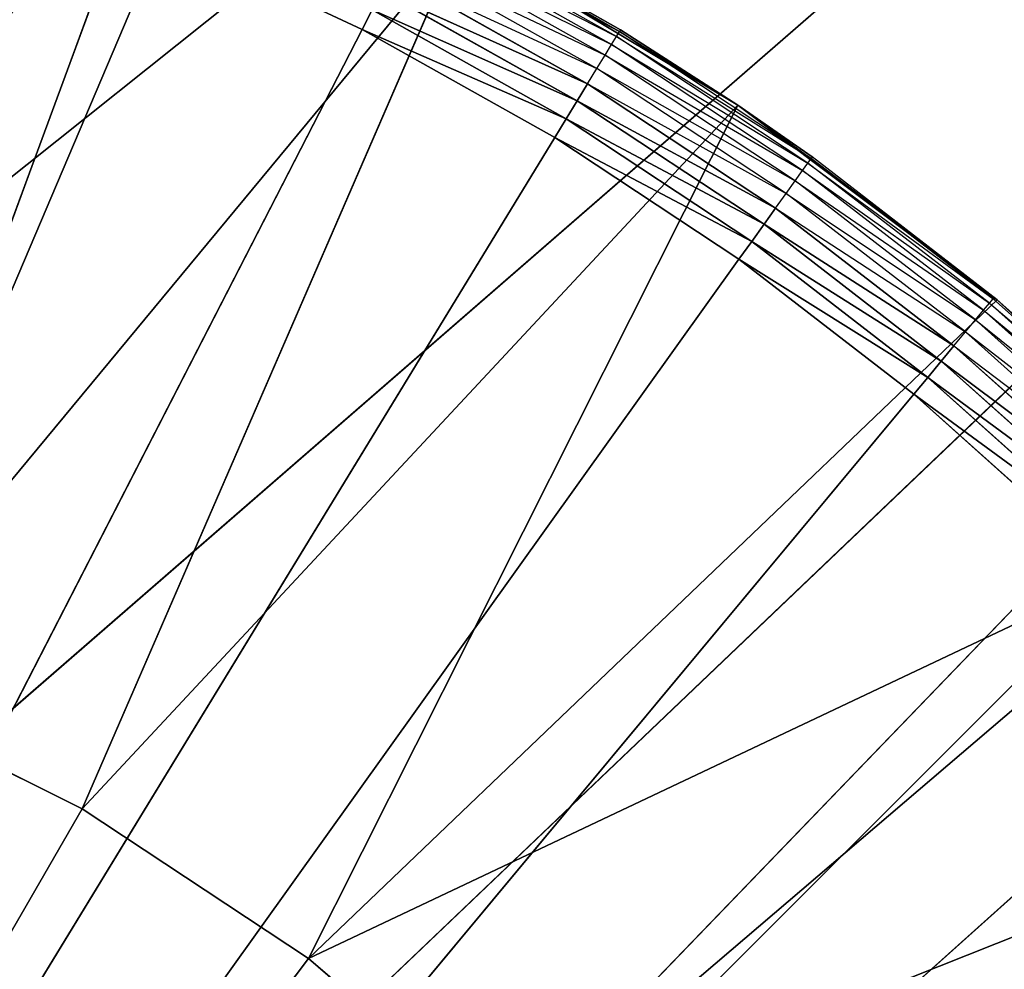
# Model space of a CAD drawing. Header units: centimetres. Extents: x 0.1 to 22.3, y 0.1 to 22.3.
# Tile 599 of 632: x 20.953 to 21.109, y 21.043 to 21.194. Entities that reach past the tile are written whole.
import ezdxf

# ---------------------------------------------------------------- set-up
doc = ezdxf.new("R2010")
doc.units = ezdxf.units.CM
doc.header["$LTSCALE"] = 2.54
doc.layers.get('0').update_dxf_attribs({"true_color": 0xff5454})

# ---------------------------------------------------------------- blocks, each defined once
blk = doc.blocks.new('Kosz na _mieci DELLA.STL')
at = {"color": 0}
for p, q in [((19.1795, 19.75549, 47.35), (22.13747, 22.1158, 47.35)), ((19.1795, 19.75549, 47.35), (22.13747, 22.1158, 47.35)), ((19.1795, 19.75549, 47.25), (22.13747, 22.1158, 47.25)), ((19.1795, 19.75549, 47.25), (22.13747, 22.1158, 47.25)), ((19.33747, 19.68183, 47.35), (22.13747, 22.1158, 47.35)), ((19.33747, 19.68183, 47.35), (22.13747, 22.1158, 47.35)), ((19.33747, 19.68183, 47.25), (22.13747, 22.1158, 47.25)), ((19.33747, 19.68183, 47.25), (22.13747, 22.1158, 47.25)), ((19.48026, 19.58185, 47.35), (22.13747, 22.1158, 47.35)), ((19.48026, 19.58185, 47.35), (22.13747, 22.1158, 47.35)), ((19.48026, 19.58185, 47.25), (22.13747, 22.1158, 47.25)), ((19.48026, 19.58185, 47.25), (22.13747, 22.1158, 47.25)), ((0.63747, 0.6158, 15.75), (21.83747, 21.8158, 15.75)), ((0.63747, 0.6158, 15.75), (21.83747, 21.8158, 15.75)), ((20.97584, 21.22896, 15.75), (20.9239, 21.08812, 15.75)), ((20.97584, 21.22896, 15.75), (20.9239, 21.08812, 15.75)), ((21.04779, 21.19234, 15.56653), (21.01596, 21.2102, 15.56653)), ((21.04732, 21.19157, 15.56316), (21.01554, 21.2094, 15.56316)), ((21.01554, 21.2094, 15.56316), (21.04779, 21.19234, 15.56653)), ((20.78747, 20.7658, 15.55), (20.9752, 21.20757, 15.55)), ((20.78747, 20.7658, 15.55), (20.9752, 21.20757, 15.55)), ((21.02246, 21.20714, 15.75), (20.9239, 21.08812, 15.75)), ((21.02246, 21.20714, 15.75), (20.9239, 21.08812, 15.75)), ((21.02246, 21.20714, 15.75), (20.96247, 21.06891, 15.75)), ((21.02246, 21.20714, 15.75), (20.96247, 21.06891, 15.75)), ((20.9752, 21.20757, 15.55), (21.00695, 21.19268, 15.55)), ((20.9752, 21.20757, 15.55), (21.00695, 21.19268, 15.55)), ((21.04655, 21.19031, 15.56), (21.01487, 21.20809, 15.56)), ((21.01487, 21.20809, 15.56), (21.04732, 21.19157, 15.56316)), ((21.02246, 21.20714, 15.57), (21.04779, 21.19234, 15.56653)), ((21.02246, 21.20714, 15.75), (21.04794, 21.1926, 15.57)), ((21.04794, 21.1926, 15.57), (21.02246, 21.20714, 15.57)), ((21.02246, 21.20714, 15.75), (21.04794, 21.1926, 15.57)), ((21.02246, 21.20714, 15.75), (21.0666, 21.18064, 15.75)), ((21.02246, 21.20714, 15.75), (21.0666, 21.18064, 15.75)), ((21.04551, 21.1886, 15.55714), (21.01396, 21.20631, 15.55714)), ((21.01396, 21.20631, 15.55714), (21.04655, 21.19031, 15.56)), ((21.04422, 21.1865, 15.55468), (21.01283, 21.20412, 15.55468)), ((21.01283, 21.20412, 15.55468), (21.04551, 21.1886, 15.55714)), ((21.01152, 21.20158, 15.55268), (21.04422, 21.1865, 15.55468)), ((21.04274, 21.18406, 15.55268), (21.01152, 21.20158, 15.55268)), ((21.04109, 21.18136, 15.55121), (21.01008, 21.19877, 15.55121)), ((21.01008, 21.19877, 15.55121), (21.04274, 21.18406, 15.55268)), ((21.01008, 21.19877, 15.55121), (21.04274, 21.18406, 15.55268)), ((21.04109, 21.18136, 15.55121), (21.01008, 21.19877, 15.55121)), ((21.00695, 21.19268, 15.55), (21.00854, 21.19577, 15.5503)), ((21.00695, 21.19268, 15.55), (21.00854, 21.19577, 15.5503)), ((21.03934, 21.17849, 15.5503), (21.00854, 21.19577, 15.5503)), ((21.00854, 21.19577, 15.5503), (21.04109, 21.18136, 15.55121)), ((21.00854, 21.19577, 15.5503), (21.04109, 21.18136, 15.55121)), ((21.03934, 21.17849, 15.5503), (21.00854, 21.19577, 15.5503)), ((21.00695, 21.19268, 15.55), (20.78747, 20.7658, 15.55)), ((21.00695, 21.19268, 15.55), (20.78747, 20.7658, 15.55)), ((21.00695, 21.19268, 15.55), (21.03753, 21.17552, 15.55)), ((21.00695, 21.19268, 15.55), (21.03753, 21.17552, 15.55)), ((21.00695, 21.19268, 15.55), (21.03934, 21.17849, 15.5503)), ((21.00695, 21.19268, 15.55), (21.03934, 21.17849, 15.5503)), ((21.04655, 21.19031, 15.56), (21.04732, 21.19157, 15.56316)), ((21.04732, 21.19157, 15.56316), (21.04779, 21.19234, 15.56653)), ((21.0777, 21.17146, 15.56316), (21.04732, 21.19157, 15.56316)), ((21.04732, 21.19157, 15.56316), (21.07823, 21.1722, 15.56653)), ((21.04794, 21.1926, 15.57), (21.04779, 21.19234, 15.56653)), ((21.07823, 21.1722, 15.56653), (21.04779, 21.19234, 15.56653)), ((21.04779, 21.19234, 15.56653), (21.0666, 21.18064, 15.57)), ((21.0666, 21.18064, 15.75), (21.04794, 21.1926, 15.57)), ((21.0666, 21.18064, 15.75), (21.04794, 21.1926, 15.57)), ((21.0666, 21.18064, 15.57), (21.04794, 21.1926, 15.57)), ((21.04551, 21.1886, 15.55714), (21.04655, 21.19031, 15.56)), ((21.07684, 21.17027, 15.56), (21.04655, 21.19031, 15.56)), ((21.04655, 21.19031, 15.56), (21.0777, 21.17146, 15.56316)), ((21.04422, 21.1865, 15.55468), (21.04551, 21.1886, 15.55714)), ((21.07568, 21.16864, 15.55714), (21.04551, 21.1886, 15.55714)), ((21.04551, 21.1886, 15.55714), (21.07684, 21.17027, 15.56)), ((21.04274, 21.18406, 15.55268), (21.04422, 21.1865, 15.55468)), ((21.07425, 21.16664, 15.55468), (21.04422, 21.1865, 15.55468)), ((21.04422, 21.1865, 15.55468), (21.07568, 21.16864, 15.55714)), ((21.04109, 21.18136, 15.55121), (21.04274, 21.18406, 15.55268)), ((21.04109, 21.18136, 15.55121), (21.04274, 21.18406, 15.55268)), ((21.04274, 21.18406, 15.55268), (21.07425, 21.16664, 15.55468)), ((21.07259, 21.16431, 15.55268), (21.04274, 21.18406, 15.55268)), ((21.0666, 21.18064, 15.75), (20.96247, 21.06891, 15.75)), ((21.0666, 21.18064, 15.75), (20.96247, 21.06891, 15.75)), ((20.9984, 21.04511, 15.75), (21.0666, 21.18064, 15.75)), ((20.9984, 21.04511, 15.75), (21.0666, 21.18064, 15.75)), ((21.03934, 21.17849, 15.5503), (21.04109, 21.18136, 15.55121)), ((21.03934, 21.17849, 15.5503), (21.04109, 21.18136, 15.55121)), ((21.07075, 21.16174, 15.55121), (21.04109, 21.18136, 15.55121)), ((21.04109, 21.18136, 15.55121), (21.07259, 21.16431, 15.55268)), ((21.04109, 21.18136, 15.55121), (21.07259, 21.16431, 15.55268)), ((21.07075, 21.16174, 15.55121), (21.04109, 21.18136, 15.55121)), ((21.0666, 21.18064, 15.57), (21.07823, 21.1722, 15.56653)), ((21.10777, 21.14974, 15.57), (21.0666, 21.18064, 15.75)), ((21.0666, 21.18064, 15.75), (21.10777, 21.14974, 15.75)), ((21.10777, 21.14974, 15.57), (21.0666, 21.18064, 15.75)), ((21.0784, 21.17245, 15.57), (21.0666, 21.18064, 15.75)), ((21.0666, 21.18064, 15.75), (21.0666, 21.18064, 15.57)), ((21.0666, 21.18064, 15.75), (21.0666, 21.18064, 15.57)), ((21.0784, 21.17245, 15.57), (21.0666, 21.18064, 15.75)), ((21.0784, 21.17245, 15.57), (21.0666, 21.18064, 15.57)), ((21.0666, 21.18064, 15.75), (21.10777, 21.14974, 15.75)), ((21.03753, 21.17552, 15.55), (21.03934, 21.17849, 15.5503)), ((21.03753, 21.17552, 15.55), (21.03934, 21.17849, 15.5503)), ((21.06879, 21.159, 15.5503), (21.03934, 21.17849, 15.5503)), ((21.03934, 21.17849, 15.5503), (21.07075, 21.16174, 15.55121)), ((21.03934, 21.17849, 15.5503), (21.07075, 21.16174, 15.55121)), ((21.06879, 21.159, 15.5503), (21.03934, 21.17849, 15.5503)), ((21.03753, 21.17552, 15.55), (20.78747, 20.7658, 15.55)), ((21.03753, 21.17552, 15.55), (20.78747, 20.7658, 15.55)), ((21.03753, 21.17552, 15.55), (21.06677, 21.15618, 15.55)), ((21.03753, 21.17552, 15.55), (21.06677, 21.15618, 15.55)), ((21.03753, 21.17552, 15.55), (21.06879, 21.159, 15.5503)), ((21.03753, 21.17552, 15.55), (21.06879, 21.159, 15.5503)), ((21.07684, 21.17027, 15.56), (21.0777, 21.17146, 15.56316)), ((21.0777, 21.17146, 15.56316), (21.07823, 21.1722, 15.56653)), ((21.10654, 21.1492, 15.56316), (21.0777, 21.17146, 15.56316)), ((21.0777, 21.17146, 15.56316), (21.10712, 21.14989, 15.56653)), ((21.0784, 21.17245, 15.57), (21.07823, 21.1722, 15.56653)), ((21.10777, 21.14974, 15.57), (21.07823, 21.1722, 15.56653)), ((21.10712, 21.14989, 15.56653), (21.07823, 21.1722, 15.56653)), ((21.10777, 21.14974, 15.57), (21.0784, 21.17245, 15.57)), ((21.07568, 21.16864, 15.55714), (21.07684, 21.17027, 15.56)), ((21.1056, 21.14807, 15.56), (21.07684, 21.17027, 15.56)), ((21.07684, 21.17027, 15.56), (21.10654, 21.1492, 15.56316)), ((21.07425, 21.16664, 15.55468), (21.07568, 21.16864, 15.55714)), ((21.10432, 21.14653, 15.55714), (21.07568, 21.16864, 15.55714)), ((21.07568, 21.16864, 15.55714), (21.1056, 21.14807, 15.56)), ((21.07259, 21.16431, 15.55268), (21.07425, 21.16664, 15.55468)), ((21.10274, 21.14463, 15.55468), (21.07425, 21.16664, 15.55468)), ((21.07425, 21.16664, 15.55468), (21.10432, 21.14653, 15.55714)), ((21.07075, 21.16174, 15.55121), (21.07259, 21.16431, 15.55268)), ((21.07075, 21.16174, 15.55121), (21.07259, 21.16431, 15.55268)), ((21.07259, 21.16431, 15.55268), (21.10274, 21.14463, 15.55468)), ((21.10091, 21.14244, 15.55268), (21.07259, 21.16431, 15.55268)), ((21.06879, 21.159, 15.5503), (21.07075, 21.16174, 15.55121)), ((21.06879, 21.159, 15.5503), (21.07075, 21.16174, 15.55121)), ((21.09889, 21.14001, 15.55121), (21.07075, 21.16174, 15.55121)), ((21.07075, 21.16174, 15.55121), (21.10091, 21.14244, 15.55268)), ((21.07075, 21.16174, 15.55121), (21.10091, 21.14244, 15.55268)), ((21.09889, 21.14001, 15.55121), (21.07075, 21.16174, 15.55121)), ((21.06677, 21.15618, 15.55), (21.06879, 21.159, 15.5503)), ((21.06677, 21.15618, 15.55), (21.06879, 21.159, 15.5503)), ((21.09674, 21.13742, 15.5503), (21.06879, 21.159, 15.5503)), ((21.06879, 21.159, 15.5503), (21.09889, 21.14001, 15.55121)), ((21.06879, 21.159, 15.5503), (21.09889, 21.14001, 15.55121)), ((21.09674, 21.13742, 15.5503), (21.06879, 21.159, 15.5503)), ((20.78747, 20.7658, 15.55), (21.06677, 21.15618, 15.55)), ((20.78747, 20.7658, 15.55), (21.06677, 21.15618, 15.55)), ((21.06677, 21.15618, 15.55), (21.09452, 21.13475, 15.55)), ((21.06677, 21.15618, 15.55), (21.09452, 21.13475, 15.55)), ((21.06677, 21.15618, 15.55), (21.09674, 21.13742, 15.5503)), ((21.06677, 21.15618, 15.55), (21.09674, 21.13742, 15.5503)), ((21.10777, 21.14974, 15.75), (20.9984, 21.04511, 15.75)), ((21.10777, 21.14974, 15.75), (20.9984, 21.04511, 15.75)), ((21.1056, 21.14807, 15.56), (21.10654, 21.1492, 15.56316)), ((21.10654, 21.1492, 15.56316), (21.10712, 21.14989, 15.56653)), ((21.13367, 21.12488, 15.56316), (21.10654, 21.1492, 15.56316)), ((21.10654, 21.1492, 15.56316), (21.1343, 21.12553, 15.56653)), ((21.10777, 21.14974, 15.57), (21.10712, 21.14989, 15.56653)), ((21.1343, 21.12553, 15.56653), (21.10712, 21.14989, 15.56653)), ((21.10777, 21.14974, 15.57), (21.1343, 21.12553, 15.56653)), ((21.13451, 21.12575, 15.57), (21.10777, 21.14974, 15.75)), ((21.10777, 21.14974, 15.75), (21.14555, 21.11477, 15.75)), ((21.13451, 21.12575, 15.57), (21.10777, 21.14974, 15.75)), ((21.13451, 21.12575, 15.57), (21.10777, 21.14974, 15.57)), ((21.10777, 21.14974, 15.57), (21.10777, 21.14974, 15.75)), ((21.10777, 21.14974, 15.57), (21.10777, 21.14974, 15.75)), ((21.10777, 21.14974, 15.75), (21.14555, 21.11477, 15.75)), ((21.10432, 21.14653, 15.55714), (21.1056, 21.14807, 15.56)), ((21.13265, 21.12382, 15.56), (21.1056, 21.14807, 15.56)), ((21.1056, 21.14807, 15.56), (21.13367, 21.12488, 15.56316)), ((21.10274, 21.14463, 15.55468), (21.10432, 21.14653, 15.55714)), ((21.13126, 21.12238, 15.55714), (21.10432, 21.14653, 15.55714)), ((21.10432, 21.14653, 15.55714), (21.13265, 21.12382, 15.56)), ((21.10091, 21.14244, 15.55268), (21.10274, 21.14463, 15.55468)), ((21.12955, 21.12061, 15.55468), (21.10274, 21.14463, 15.55468)), ((21.10274, 21.14463, 15.55468), (21.13126, 21.12238, 15.55714)), ((21.09889, 21.14001, 15.55121), (21.10091, 21.14244, 15.55268)), ((21.09889, 21.14001, 15.55121), (21.10091, 21.14244, 15.55268)), ((21.10091, 21.14244, 15.55268), (21.12955, 21.12061, 15.55468)), ((21.12757, 21.11855, 15.55268), (21.10091, 21.14244, 15.55268)), ((21.09674, 21.13742, 15.5503), (21.09889, 21.14001, 15.55121)), ((21.09674, 21.13742, 15.5503), (21.09889, 21.14001, 15.55121)), ((21.12538, 21.11628, 15.55121), (21.09889, 21.14001, 15.55121)), ((21.09889, 21.14001, 15.55121), (21.12757, 21.11855, 15.55268)), ((21.09889, 21.14001, 15.55121), (21.12757, 21.11855, 15.55268)), ((21.12538, 21.11628, 15.55121), (21.09889, 21.14001, 15.55121)), ((21.09452, 21.13475, 15.55), (21.09674, 21.13742, 15.5503)), ((21.09452, 21.13475, 15.55), (21.09674, 21.13742, 15.5503)), ((21.12304, 21.11385, 15.5503), (21.09674, 21.13742, 15.5503)), ((21.09674, 21.13742, 15.5503), (21.12538, 21.11628, 15.55121)), ((21.09674, 21.13742, 15.5503), (21.12538, 21.11628, 15.55121)), ((21.12304, 21.11385, 15.5503), (21.09674, 21.13742, 15.5503)), ((21.09452, 21.13475, 15.55), (20.78747, 20.7658, 15.55)), ((21.09452, 21.13475, 15.55), (20.78747, 20.7658, 15.55)), ((21.09452, 21.13475, 15.55), (21.12063, 21.11135, 15.55)), ((21.09452, 21.13475, 15.55), (21.12063, 21.11135, 15.55)), ((21.09452, 21.13475, 15.55), (21.12304, 21.11385, 15.5503)), ((21.09452, 21.13475, 15.55), (21.12304, 21.11385, 15.5503)), ((21.14555, 21.11477, 15.75), (20.9984, 21.04511, 15.75)), ((21.14555, 21.11477, 15.75), (20.9984, 21.04511, 15.75)), ((21.14555, 21.11477, 15.75), (21.03112, 21.01707, 15.75)), ((21.14555, 21.11477, 15.75), (21.03112, 21.01707, 15.75)), ((21.12063, 21.11135, 15.55), (20.78747, 20.7658, 15.55)), ((21.12063, 21.11135, 15.55), (20.78747, 20.7658, 15.55)), ((20.9239, 21.08812, 15.75), (20.96247, 21.06891, 15.75)), ((20.9239, 21.08812, 15.95), (20.96247, 21.06891, 15.95)), ((20.96247, 21.06891, 15.95), (20.9239, 21.08812, 15.75)), ((20.96247, 21.06891, 15.95), (20.9239, 21.08812, 15.75)), ((20.9239, 21.08812, 15.75), (20.96247, 21.06891, 15.75)), ((20.9239, 21.08812, 15.95), (20.96247, 21.06891, 15.95)), ((20.78747, 20.7658, 15.55), (21.14496, 21.08611, 15.55)), ((20.78747, 20.7658, 15.55), (21.14496, 21.08611, 15.55)), ((21.17953, 21.0761, 15.75), (21.03112, 21.01707, 15.75)), ((21.17953, 21.0761, 15.75), (21.03112, 21.01707, 15.75)), ((20.96247, 21.06891, 15.95), (20.78747, 20.7658, 15.95)), ((20.96247, 21.06891, 15.95), (20.78747, 20.7658, 15.95)), ((20.96247, 21.06891, 15.75), (20.9984, 21.04511, 15.75)), ((20.96247, 21.06891, 15.95), (20.96247, 21.06891, 15.75)), ((20.96247, 21.06891, 15.95), (20.96247, 21.06891, 15.75)), ((20.96247, 21.06891, 15.95), (20.9984, 21.04511, 15.95)), ((20.9984, 21.04511, 15.95), (20.96247, 21.06891, 15.75)), ((20.9984, 21.04511, 15.95), (20.96247, 21.06891, 15.75)), ((20.96247, 21.06891, 15.75), (20.9984, 21.04511, 15.75)), ((20.96247, 21.06891, 15.95), (20.9984, 21.04511, 15.95)), ((20.9984, 21.04511, 15.95), (20.78747, 20.7658, 15.95)), ((20.9984, 21.04511, 15.95), (20.78747, 20.7658, 15.95)), ((20.9984, 21.04511, 15.75), (21.03112, 21.01707, 15.75)), ((20.9984, 21.04511, 15.95), (20.9984, 21.04511, 15.75)), ((20.9984, 21.04511, 15.95), (20.9984, 21.04511, 15.75)), ((20.9984, 21.04511, 15.95), (21.03112, 21.01707, 15.95)), ((21.03112, 21.01707, 15.95), (20.9984, 21.04511, 15.75)), ((21.03112, 21.01707, 15.95), (20.9984, 21.04511, 15.75)), ((20.9984, 21.04511, 15.75), (21.03112, 21.01707, 15.75)), ((20.9984, 21.04511, 15.95), (21.03112, 21.01707, 15.95))]:
    blk.add_line(p, q, dxfattribs=at)
mesh = blk.add_polyface(dxfattribs=at)
corners = [(22.13747, 22.1158, 47.35), (0.33747, 22.1158, 47.35), (3.63747, 19.8158, 47.35)]
mesh.append_faces([[corners[k] for k in face] for face in [(0, 1, 2)]], dxfattribs={"color": 0})
mesh = blk.add_polyface(dxfattribs=at)
corners = [(22.13747, 22.1158, 47.25), (18.83747, 19.8158, 47.25), (0.33747, 22.1158, 47.25)]
mesh.append_faces([[corners[k] for k in face] for face in [(0, 1, 2)]], dxfattribs={"color": 0})
mesh = blk.add_polyface(dxfattribs=at)
corners = [(22.13747, 22.1158, 47.35), (3.63747, 19.8158, 47.35), (18.83747, 19.8158, 47.35)]
mesh.append_faces([[corners[k] for k in face] for face in [(0, 1, 2)]], dxfattribs={"color": 0})
mesh = blk.add_polyface(dxfattribs=at)
corners = [(22.13747, 22.1158, 47.35), (18.83747, 19.8158, 47.35), (19.01112, 19.80061, 47.35)]
mesh.append_faces([[corners[k] for k in face] for face in [(0, 1, 2)]], dxfattribs={"color": 0})
mesh = blk.add_polyface(dxfattribs=at)
corners = [(22.13747, 22.1158, 47.25), (19.01112, 19.80061, 47.25), (18.83747, 19.8158, 47.25)]
mesh.append_faces([[corners[k] for k in face] for face in [(0, 1, 2)]], dxfattribs={"color": 0})
mesh = blk.add_polyface(dxfattribs=at)
corners = [(22.13747, 22.1158, 47.35), (19.01112, 19.80061, 47.35), (19.1795, 19.75549, 47.35)]
mesh.append_faces([[corners[k] for k in face] for face in [(0, 1, 2)]], dxfattribs={"color": 0})
mesh = blk.add_polyface(dxfattribs=at)
corners = [(22.13747, 22.1158, 47.25), (19.1795, 19.75549, 47.25), (19.01112, 19.80061, 47.25)]
mesh.append_faces([[corners[k] for k in face] for face in [(0, 1, 2)]], dxfattribs={"color": 0})
mesh = blk.add_polyface(dxfattribs=at)
corners = [(22.13747, 22.1158, 47.35), (19.1795, 19.75549, 47.35), (19.33747, 19.68183, 47.35)]
mesh.append_faces([[corners[k] for k in face] for face in [(0, 1, 2)]], dxfattribs={"color": 0})
mesh = blk.add_polyface(dxfattribs=at)
corners = [(22.13747, 22.1158, 47.25), (19.33747, 19.68183, 47.25), (19.1795, 19.75549, 47.25)]
mesh.append_faces([[corners[k] for k in face] for face in [(0, 1, 2)]], dxfattribs={"color": 0})
mesh = blk.add_polyface(dxfattribs=at)
corners = [(22.13747, 22.1158, 47.35), (19.33747, 19.68183, 47.35), (19.48026, 19.58185, 47.35)]
mesh.append_faces([[corners[k] for k in face] for face in [(0, 1, 2)]], dxfattribs={"color": 0})
mesh = blk.add_polyface(dxfattribs=at)
corners = [(22.13747, 22.1158, 47.25), (19.48026, 19.58185, 47.25), (19.33747, 19.68183, 47.25)]
mesh.append_faces([[corners[k] for k in face] for face in [(0, 1, 2)]], dxfattribs={"color": 0})
mesh = blk.add_polyface(dxfattribs=at)
corners = [(22.13747, 22.1158, 47.35), (19.48026, 19.58185, 47.35), (19.60352, 19.45859, 47.35)]
mesh.append_faces([[corners[k] for k in face] for face in [(0, 1, 2)]], dxfattribs={"color": 0})
mesh = blk.add_polyface(dxfattribs=at)
corners = [(22.13747, 22.1158, 47.25), (19.60352, 19.45859, 47.25), (19.48026, 19.58185, 47.25)]
mesh.append_faces([[corners[k] for k in face] for face in [(0, 1, 2)]], dxfattribs={"color": 0})
mesh = blk.add_polyface(dxfattribs=at)
corners = [(22.13747, 22.1158, 47.35), (19.60352, 19.45859, 47.35), (19.7035, 19.3158, 47.35)]
mesh.append_faces([[corners[k] for k in face] for face in [(0, 1, 2)]], dxfattribs={"color": 0})
mesh = blk.add_polyface(dxfattribs=at)
corners = [(22.13747, 22.1158, 47.25), (19.7035, 19.3158, 47.25), (19.60352, 19.45859, 47.25)]
mesh.append_faces([[corners[k] for k in face] for face in [(0, 1, 2)]], dxfattribs={"color": 0})
mesh = blk.add_polyface(dxfattribs=at)
corners = [(22.13747, 22.1158, 47.35), (19.7035, 19.3158, 47.35), (19.77717, 19.15782, 47.35)]
mesh.append_faces([[corners[k] for k in face] for face in [(0, 1, 2)]], dxfattribs={"color": 0})
mesh = blk.add_polyface(dxfattribs=at)
corners = [(22.13747, 22.1158, 47.25), (19.77717, 19.15782, 47.25), (19.7035, 19.3158, 47.25)]
mesh.append_faces([[corners[k] for k in face] for face in [(0, 1, 2)]], dxfattribs={"color": 0})
mesh = blk.add_polyface(dxfattribs=at)
corners = [(22.13747, 22.1158, 47.35), (19.77717, 19.15782, 47.35), (19.82228, 18.98945, 47.35)]
mesh.append_faces([[corners[k] for k in face] for face in [(0, 1, 2)]], dxfattribs={"color": 0})
mesh = blk.add_polyface(dxfattribs=at)
corners = [(22.13747, 22.1158, 47.25), (19.82228, 18.98945, 47.25), (19.77717, 19.15782, 47.25)]
mesh.append_faces([[corners[k] for k in face] for face in [(0, 1, 2)]], dxfattribs={"color": 0})
mesh = blk.add_polyface(dxfattribs=at)
corners = [(22.13747, 22.1158, 47.35), (19.82228, 18.98945, 47.35), (19.83748, 18.8158, 47.35)]
mesh.append_faces([[corners[k] for k in face] for face in [(0, 1, 2)]], dxfattribs={"color": 0})
mesh = blk.add_polyface(dxfattribs=at)
corners = [(22.13747, 22.1158, 47.25), (19.83748, 18.8158, 47.25), (19.82228, 18.98945, 47.25)]
mesh.append_faces([[corners[k] for k in face] for face in [(0, 1, 2)]], dxfattribs={"color": 0})
mesh = blk.add_polyface(dxfattribs=at)
corners = [(22.13747, 22.1158, 47.35), (19.83748, 18.8158, 47.35), (22.13747, 0.3158, 47.35)]
mesh.append_faces([[corners[k] for k in face] for face in [(0, 1, 2)]], dxfattribs={"color": 0})
mesh = blk.add_polyface(dxfattribs=at)
corners = [(22.13747, 0.3158, 47.25), (19.83748, 3.6158, 47.25), (22.13747, 22.1158, 47.25)]
mesh.append_faces([[corners[k] for k in face] for face in [(0, 1, 2)]], dxfattribs={"color": 0})
mesh = blk.add_polyface(dxfattribs=at)
corners = [(22.13747, 22.1158, 47.25), (19.83748, 3.6158, 47.25), (19.83748, 18.8158, 47.25)]
mesh.append_faces([[corners[k] for k in face] for face in [(0, 1, 2)]], dxfattribs={"color": 0})
mesh = blk.add_polyface(dxfattribs=at)
corners = [(21.83747, 0.6158, 15.75), (0.63747, 0.6158, 15.75), (21.83747, 21.8158, 15.75)]
mesh.append_faces([[corners[k] for k in face] for face in [(0, 1, 2)]], dxfattribs={"color": 0})
mesh = blk.add_polyface(dxfattribs=at)
corners = [(21.83747, 21.8158, 15.75), (0.63747, 0.6158, 15.75), (0.63747, 21.8158, 15.75)]
mesh.append_faces([[corners[k] for k in face] for face in [(0, 1, 2)]], dxfattribs={"color": 0})
mesh = blk.add_polyface(dxfattribs=at)
corners = [(21.83747, 0.6158, 15.95), (0.63747, 21.8158, 15.95), (0.63747, 0.6158, 15.95)]
mesh.append_faces([[corners[k] for k in face] for face in [(0, 1, 2)]], dxfattribs={"color": 0})
mesh = blk.add_polyface(dxfattribs=at)
corners = [(21.83747, 21.8158, 15.95), (0.63747, 21.8158, 15.95), (21.83747, 0.6158, 15.95)]
mesh.append_faces([[corners[k] for k in face] for face in [(0, 1, 2)]], dxfattribs={"color": 0})
mesh = blk.add_polyface(dxfattribs=at)
corners = [(20.97584, 21.22896, 15.75), (20.92722, 21.24588, 15.75), (20.88326, 21.10244, 15.75)]
mesh.append_faces([[corners[k] for k in face] for face in [(0, 1, 2)]], dxfattribs={"color": 0})
mesh = blk.add_polyface(dxfattribs=at)
corners = [(20.97584, 21.22896, 15.75), (20.88326, 21.10244, 15.75), (20.9239, 21.08812, 15.75)]
mesh.append_faces([[corners[k] for k in face] for face in [(0, 1, 2)]], dxfattribs={"color": 0})
mesh = blk.add_polyface(dxfattribs=at)
corners = [(21.02246, 21.20714, 15.75), (20.97584, 21.22896, 15.75), (20.9239, 21.08812, 15.75)]
mesh.append_faces([[corners[k] for k in face] for face in [(0, 1, 2)]], dxfattribs={"color": 0})
mesh = blk.add_polyface(dxfattribs=at)
corners = [(20.9752, 21.20757, 15.55), (20.78747, 20.7658, 15.55), (20.94246, 21.22009, 15.55)]
mesh.append_faces([[corners[k] for k in face] for face in [(0, 1, 2)]], dxfattribs={"color": 0})
mesh = blk.add_polyface(dxfattribs=at)
corners = [(21.00695, 21.19268, 15.55), (20.78747, 20.7658, 15.55), (20.9752, 21.20757, 15.55)]
mesh.append_faces([[corners[k] for k in face] for face in [(0, 1, 2)]], dxfattribs={"color": 0})
mesh = blk.add_polyface(dxfattribs=at)
corners = [(21.02246, 21.20714, 15.75), (20.9239, 21.08812, 15.75), (20.96247, 21.06891, 15.75)]
mesh.append_faces([[corners[k] for k in face] for face in [(0, 1, 2)]], dxfattribs={"color": 0})
mesh = blk.add_polyface(dxfattribs=at)
corners = [(21.0666, 21.18064, 15.75), (21.02246, 21.20714, 15.75), (20.96247, 21.06891, 15.75)]
mesh.append_faces([[corners[k] for k in face] for face in [(0, 1, 2)]], dxfattribs={"color": 0})
mesh = blk.add_polyface(dxfattribs=at)
corners = [(21.00854, 21.19577, 15.5503), (21.00695, 21.19268, 15.55), (20.9752, 21.20757, 15.55)]
mesh.append_faces([[corners[k] for k in face] for face in [(0, 1, 2)]], dxfattribs={"color": 0})
mesh = blk.add_polyface(dxfattribs=at)
corners = [(21.02246, 21.20714, 15.75), (21.04794, 21.1926, 15.57), (21.02246, 21.20714, 15.57)]
mesh.append_faces([[corners[k] for k in face] for face in [(0, 1, 2)]], dxfattribs={"color": 0})
mesh = blk.add_polyface(dxfattribs=at)
corners = [(21.0666, 21.18064, 15.75), (21.04794, 21.1926, 15.57), (21.02246, 21.20714, 15.75)]
mesh.append_faces([[corners[k] for k in face] for face in [(0, 1, 2)]], dxfattribs={"color": 0})
mesh = blk.add_polyface(dxfattribs=at)
corners = [(21.04274, 21.18406, 15.55268), (21.01008, 21.19877, 15.55121), (21.01152, 21.20158, 15.55268)]
mesh.append_faces([[corners[k] for k in face] for face in [(0, 1, 2)]], dxfattribs={"color": 0})
mesh = blk.add_polyface(dxfattribs=at)
corners = [(21.04109, 21.18136, 15.55121), (21.00854, 21.19577, 15.5503), (21.01008, 21.19877, 15.55121)]
mesh.append_faces([[corners[k] for k in face] for face in [(0, 1, 2)]], dxfattribs={"color": 0})
mesh = blk.add_polyface(dxfattribs=at)
corners = [(21.04274, 21.18406, 15.55268), (21.04109, 21.18136, 15.55121), (21.01008, 21.19877, 15.55121)]
mesh.append_faces([[corners[k] for k in face] for face in [(0, 1, 2)]], dxfattribs={"color": 0})
mesh = blk.add_polyface(dxfattribs=at)
corners = [(21.03934, 21.17849, 15.5503), (21.00695, 21.19268, 15.55), (21.00854, 21.19577, 15.5503)]
mesh.append_faces([[corners[k] for k in face] for face in [(0, 1, 2)]], dxfattribs={"color": 0})
mesh = blk.add_polyface(dxfattribs=at)
corners = [(21.04109, 21.18136, 15.55121), (21.03934, 21.17849, 15.5503), (21.00854, 21.19577, 15.5503)]
mesh.append_faces([[corners[k] for k in face] for face in [(0, 1, 2)]], dxfattribs={"color": 0})
mesh = blk.add_polyface(dxfattribs=at)
corners = [(21.03753, 21.17552, 15.55), (20.78747, 20.7658, 15.55), (21.00695, 21.19268, 15.55)]
mesh.append_faces([[corners[k] for k in face] for face in [(0, 1, 2)]], dxfattribs={"color": 0})
mesh = blk.add_polyface(dxfattribs=at)
corners = [(21.03934, 21.17849, 15.5503), (21.03753, 21.17552, 15.55), (21.00695, 21.19268, 15.55)]
mesh.append_faces([[corners[k] for k in face] for face in [(0, 1, 2)]], dxfattribs={"color": 0})
mesh = blk.add_polyface(dxfattribs=at)
corners = [(21.0666, 21.18064, 15.75), (21.0666, 21.18064, 15.57), (21.04794, 21.1926, 15.57)]
mesh.append_faces([[corners[k] for k in face] for face in [(0, 1, 2)]], dxfattribs={"color": 0})
mesh = blk.add_polyface(dxfattribs=at)
corners = [(21.07259, 21.16431, 15.55268), (21.04109, 21.18136, 15.55121), (21.04274, 21.18406, 15.55268)]
mesh.append_faces([[corners[k] for k in face] for face in [(0, 1, 2)]], dxfattribs={"color": 0})
mesh = blk.add_polyface(dxfattribs=at)
corners = [(21.0666, 21.18064, 15.75), (20.96247, 21.06891, 15.75), (20.9984, 21.04511, 15.75)]
mesh.append_faces([[corners[k] for k in face] for face in [(0, 1, 2)]], dxfattribs={"color": 0})
mesh = blk.add_polyface(dxfattribs=at)
corners = [(21.10777, 21.14974, 15.75), (21.0666, 21.18064, 15.75), (20.9984, 21.04511, 15.75)]
mesh.append_faces([[corners[k] for k in face] for face in [(0, 1, 2)]], dxfattribs={"color": 0})
mesh = blk.add_polyface(dxfattribs=at)
corners = [(21.07075, 21.16174, 15.55121), (21.03934, 21.17849, 15.5503), (21.04109, 21.18136, 15.55121)]
mesh.append_faces([[corners[k] for k in face] for face in [(0, 1, 2)]], dxfattribs={"color": 0})
mesh = blk.add_polyface(dxfattribs=at)
corners = [(21.07259, 21.16431, 15.55268), (21.07075, 21.16174, 15.55121), (21.04109, 21.18136, 15.55121)]
mesh.append_faces([[corners[k] for k in face] for face in [(0, 1, 2)]], dxfattribs={"color": 0})
mesh = blk.add_polyface(dxfattribs=at)
corners = [(21.10777, 21.14974, 15.75), (21.10777, 21.14974, 15.57), (21.0666, 21.18064, 15.75)]
mesh.append_faces([[corners[k] for k in face] for face in [(0, 1, 2)]], dxfattribs={"color": 0})
mesh = blk.add_polyface(dxfattribs=at)
corners = [(21.0666, 21.18064, 15.75), (21.10777, 21.14974, 15.57), (21.0784, 21.17245, 15.57)]
mesh.append_faces([[corners[k] for k in face] for face in [(0, 1, 2)]], dxfattribs={"color": 0})
mesh = blk.add_polyface(dxfattribs=at)
corners = [(21.0666, 21.18064, 15.75), (21.0784, 21.17245, 15.57), (21.0666, 21.18064, 15.57)]
mesh.append_faces([[corners[k] for k in face] for face in [(0, 1, 2)]], dxfattribs={"color": 0})
mesh = blk.add_polyface(dxfattribs=at)
corners = [(21.06879, 21.159, 15.5503), (21.03753, 21.17552, 15.55), (21.03934, 21.17849, 15.5503)]
mesh.append_faces([[corners[k] for k in face] for face in [(0, 1, 2)]], dxfattribs={"color": 0})
mesh = blk.add_polyface(dxfattribs=at)
corners = [(21.07075, 21.16174, 15.55121), (21.06879, 21.159, 15.5503), (21.03934, 21.17849, 15.5503)]
mesh.append_faces([[corners[k] for k in face] for face in [(0, 1, 2)]], dxfattribs={"color": 0})
mesh = blk.add_polyface(dxfattribs=at)
corners = [(21.06677, 21.15618, 15.55), (20.78747, 20.7658, 15.55), (21.03753, 21.17552, 15.55)]
mesh.append_faces([[corners[k] for k in face] for face in [(0, 1, 2)]], dxfattribs={"color": 0})
mesh = blk.add_polyface(dxfattribs=at)
corners = [(21.06879, 21.159, 15.5503), (21.06677, 21.15618, 15.55), (21.03753, 21.17552, 15.55)]
mesh.append_faces([[corners[k] for k in face] for face in [(0, 1, 2)]], dxfattribs={"color": 0})
mesh = blk.add_polyface(dxfattribs=at)
corners = [(21.10091, 21.14244, 15.55268), (21.07075, 21.16174, 15.55121), (21.07259, 21.16431, 15.55268)]
mesh.append_faces([[corners[k] for k in face] for face in [(0, 1, 2)]], dxfattribs={"color": 0})
mesh = blk.add_polyface(dxfattribs=at)
corners = [(21.09889, 21.14001, 15.55121), (21.06879, 21.159, 15.5503), (21.07075, 21.16174, 15.55121)]
mesh.append_faces([[corners[k] for k in face] for face in [(0, 1, 2)]], dxfattribs={"color": 0})
mesh = blk.add_polyface(dxfattribs=at)
corners = [(21.10091, 21.14244, 15.55268), (21.09889, 21.14001, 15.55121), (21.07075, 21.16174, 15.55121)]
mesh.append_faces([[corners[k] for k in face] for face in [(0, 1, 2)]], dxfattribs={"color": 0})
mesh = blk.add_polyface(dxfattribs=at)
corners = [(21.09674, 21.13742, 15.5503), (21.06677, 21.15618, 15.55), (21.06879, 21.159, 15.5503)]
mesh.append_faces([[corners[k] for k in face] for face in [(0, 1, 2)]], dxfattribs={"color": 0})
mesh = blk.add_polyface(dxfattribs=at)
corners = [(21.09889, 21.14001, 15.55121), (21.09674, 21.13742, 15.5503), (21.06879, 21.159, 15.5503)]
mesh.append_faces([[corners[k] for k in face] for face in [(0, 1, 2)]], dxfattribs={"color": 0})
mesh = blk.add_polyface(dxfattribs=at)
corners = [(21.09452, 21.13475, 15.55), (20.78747, 20.7658, 15.55), (21.06677, 21.15618, 15.55)]
mesh.append_faces([[corners[k] for k in face] for face in [(0, 1, 2)]], dxfattribs={"color": 0})
mesh = blk.add_polyface(dxfattribs=at)
corners = [(21.09674, 21.13742, 15.5503), (21.09452, 21.13475, 15.55), (21.06677, 21.15618, 15.55)]
mesh.append_faces([[corners[k] for k in face] for face in [(0, 1, 2)]], dxfattribs={"color": 0})
mesh = blk.add_polyface(dxfattribs=at)
corners = [(21.14555, 21.11477, 15.75), (21.10777, 21.14974, 15.75), (20.9984, 21.04511, 15.75)]
mesh.append_faces([[corners[k] for k in face] for face in [(0, 1, 2)]], dxfattribs={"color": 0})
mesh = blk.add_polyface(dxfattribs=at)
corners = [(21.14555, 21.11477, 15.75), (21.13451, 21.12575, 15.57), (21.10777, 21.14974, 15.75)]
mesh.append_faces([[corners[k] for k in face] for face in [(0, 1, 2)]], dxfattribs={"color": 0})
mesh = blk.add_polyface(dxfattribs=at)
corners = [(21.10777, 21.14974, 15.75), (21.13451, 21.12575, 15.57), (21.10777, 21.14974, 15.57)]
mesh.append_faces([[corners[k] for k in face] for face in [(0, 1, 2)]], dxfattribs={"color": 0})
mesh = blk.add_polyface(dxfattribs=at)
corners = [(21.12757, 21.11855, 15.55268), (21.09889, 21.14001, 15.55121), (21.10091, 21.14244, 15.55268)]
mesh.append_faces([[corners[k] for k in face] for face in [(0, 1, 2)]], dxfattribs={"color": 0})
mesh = blk.add_polyface(dxfattribs=at)
corners = [(21.12538, 21.11628, 15.55121), (21.09674, 21.13742, 15.5503), (21.09889, 21.14001, 15.55121)]
mesh.append_faces([[corners[k] for k in face] for face in [(0, 1, 2)]], dxfattribs={"color": 0})
mesh = blk.add_polyface(dxfattribs=at)
corners = [(21.12757, 21.11855, 15.55268), (21.12538, 21.11628, 15.55121), (21.09889, 21.14001, 15.55121)]
mesh.append_faces([[corners[k] for k in face] for face in [(0, 1, 2)]], dxfattribs={"color": 0})
mesh = blk.add_polyface(dxfattribs=at)
corners = [(21.12304, 21.11385, 15.5503), (21.09452, 21.13475, 15.55), (21.09674, 21.13742, 15.5503)]
mesh.append_faces([[corners[k] for k in face] for face in [(0, 1, 2)]], dxfattribs={"color": 0})
mesh = blk.add_polyface(dxfattribs=at)
corners = [(21.12538, 21.11628, 15.55121), (21.12304, 21.11385, 15.5503), (21.09674, 21.13742, 15.5503)]
mesh.append_faces([[corners[k] for k in face] for face in [(0, 1, 2)]], dxfattribs={"color": 0})
mesh = blk.add_polyface(dxfattribs=at)
corners = [(21.12063, 21.11135, 15.55), (20.78747, 20.7658, 15.55), (21.09452, 21.13475, 15.55)]
mesh.append_faces([[corners[k] for k in face] for face in [(0, 1, 2)]], dxfattribs={"color": 0})
mesh = blk.add_polyface(dxfattribs=at)
corners = [(21.12304, 21.11385, 15.5503), (21.12063, 21.11135, 15.55), (21.09452, 21.13475, 15.55)]
mesh.append_faces([[corners[k] for k in face] for face in [(0, 1, 2)]], dxfattribs={"color": 0})
mesh = blk.add_polyface(dxfattribs=at)
corners = [(21.14555, 21.11477, 15.75), (20.9984, 21.04511, 15.75), (21.03112, 21.01707, 15.75)]
mesh.append_faces([[corners[k] for k in face] for face in [(0, 1, 2)]], dxfattribs={"color": 0})
mesh = blk.add_polyface(dxfattribs=at)
corners = [(21.17953, 21.0761, 15.75), (21.14555, 21.11477, 15.75), (21.03112, 21.01707, 15.75)]
mesh.append_faces([[corners[k] for k in face] for face in [(0, 1, 2)]], dxfattribs={"color": 0})
mesh = blk.add_polyface(dxfattribs=at)
corners = [(21.14496, 21.08611, 15.55), (20.78747, 20.7658, 15.55), (21.12063, 21.11135, 15.55)]
mesh.append_faces([[corners[k] for k in face] for face in [(0, 1, 2)]], dxfattribs={"color": 0})
mesh = blk.add_polyface(dxfattribs=at)
corners = [(20.96247, 21.06891, 15.95), (20.9239, 21.08812, 15.95), (20.78747, 20.7658, 15.95)]
mesh.append_faces([[corners[k] for k in face] for face in [(0, 1, 2)]], dxfattribs={"color": 0})
mesh = blk.add_polyface(dxfattribs=at)
corners = [(20.96247, 21.06891, 15.95), (20.9239, 21.08812, 15.75), (20.9239, 21.08812, 15.95)]
mesh.append_faces([[corners[k] for k in face] for face in [(0, 1, 2)]], dxfattribs={"color": 0})
mesh = blk.add_polyface(dxfattribs=at)
corners = [(20.96247, 21.06891, 15.95), (20.96247, 21.06891, 15.75), (20.9239, 21.08812, 15.75)]
mesh.append_faces([[corners[k] for k in face] for face in [(0, 1, 2)]], dxfattribs={"color": 0})
mesh = blk.add_polyface(dxfattribs=at)
corners = [(21.16739, 21.05916, 15.55), (20.78747, 20.7658, 15.55), (21.14496, 21.08611, 15.55)]
mesh.append_faces([[corners[k] for k in face] for face in [(0, 1, 2)]], dxfattribs={"color": 0})
mesh = blk.add_polyface(dxfattribs=at)
corners = [(21.17953, 21.0761, 15.75), (21.03112, 21.01707, 15.75), (21.06015, 20.98522, 15.75)]
mesh.append_faces([[corners[k] for k in face] for face in [(0, 1, 2)]], dxfattribs={"color": 0})
mesh = blk.add_polyface(dxfattribs=at)
corners = [(21.20936, 21.03415, 15.75), (21.17953, 21.0761, 15.75), (21.06015, 20.98522, 15.75)]
mesh.append_faces([[corners[k] for k in face] for face in [(0, 1, 2)]], dxfattribs={"color": 0})
mesh = blk.add_polyface(dxfattribs=at)
corners = [(20.9984, 21.04511, 15.95), (20.96247, 21.06891, 15.95), (20.78747, 20.7658, 15.95)]
mesh.append_faces([[corners[k] for k in face] for face in [(0, 1, 2)]], dxfattribs={"color": 0})
mesh = blk.add_polyface(dxfattribs=at)
corners = [(20.9984, 21.04511, 15.95), (20.96247, 21.06891, 15.75), (20.96247, 21.06891, 15.95)]
mesh.append_faces([[corners[k] for k in face] for face in [(0, 1, 2)]], dxfattribs={"color": 0})
mesh = blk.add_polyface(dxfattribs=at)
corners = [(20.9984, 21.04511, 15.95), (20.9984, 21.04511, 15.75), (20.96247, 21.06891, 15.75)]
mesh.append_faces([[corners[k] for k in face] for face in [(0, 1, 2)]], dxfattribs={"color": 0})
mesh = blk.add_polyface(dxfattribs=at)
corners = [(21.18779, 21.03065, 15.55), (20.78747, 20.7658, 15.55), (21.16739, 21.05916, 15.55)]
mesh.append_faces([[corners[k] for k in face] for face in [(0, 1, 2)]], dxfattribs={"color": 0})
mesh = blk.add_polyface(dxfattribs=at)
corners = [(21.03112, 21.01707, 15.95), (20.9984, 21.04511, 15.95), (20.78747, 20.7658, 15.95)]
mesh.append_faces([[corners[k] for k in face] for face in [(0, 1, 2)]], dxfattribs={"color": 0})
mesh = blk.add_polyface(dxfattribs=at)
corners = [(21.03112, 21.01707, 15.95), (20.9984, 21.04511, 15.75), (20.9984, 21.04511, 15.95)]
mesh.append_faces([[corners[k] for k in face] for face in [(0, 1, 2)]], dxfattribs={"color": 0})
mesh = blk.add_polyface(dxfattribs=at)
corners = [(21.03112, 21.01707, 15.95), (21.03112, 21.01707, 15.75), (20.9984, 21.04511, 15.75)]
mesh.append_faces([[corners[k] for k in face] for face in [(0, 1, 2)]], dxfattribs={"color": 0})

msp = doc.modelspace()

# ---------------------------------------------------------------- block references
at = {"color": 0}
msp.add_blockref('Kosz na _mieci DELLA.STL', (0, 0), dxfattribs=at)

doc.saveas('drawing.dxf')
